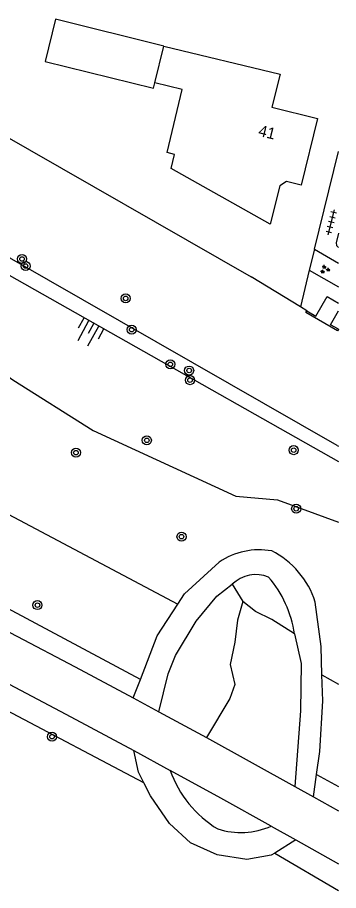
# Model space of a CAD drawing. Extents: x 124000 to 128010, y 398999 to 403000.
# Drawn here: x 127971.7 to 128000, y 399263.1 to 399340 of the extents above; entities that cross this region are included whole.
import ezdxf

# ---------------------------------------------------------------- set-up
doc = ezdxf.new("R2010")
doc.units = 0
for name, color, linetype in [('gg-afsc-erfafscheiding', 7, 'Continuous'), ('gg-anno-huisnummerreeks BGT', 7, 'Continuous'), ('gg-bbg-gedigitaliseerde bebouwing', 7, 'Continuous'), ('gg-bbg-hoofdgebouw', 7, 'Continuous'), ('gg-bbg-luifel en loopbrug', 7, 'Continuous'), ('gg-knt-BGT kruinlijn', 7, 'Continuous'), ('gg-knt-bovenkant onderkant talud', 7, 'Continuous'), ('gg-knt-verharding', 7, 'Continuous'), ('gg-kntw-beschoeiing', 7, 'Continuous'), ('gg-kwrk-uitstroombak niveau min 01', 7, 'Continuous'), ('gt-grn-groengrens', 7, 'Continuous'), ('gt-symb-boom', 7, 'Continuous'), ('gt-symb-groenvak', 7, 'Continuous'), ('gt-symb-talud symbool', 7, 'Continuous'), ('gt-symb-tegel verharding', 7, 'Continuous')]:
    doc.layers.add(name, color=color, linetype=linetype)

# ---------------------------------------------------------------- blocks, each defined once
blk = doc.blocks.new('gt0-BOOM')
at = {"layer": 'gt-symb-boom'}
for radius in [0.4, 0.2]:
    blk.add_circle((0, 0), radius, dxfattribs=at)
blk = doc.blocks.new('gt0-GRVAK')
at = {"layer": 'gt-symb-groenvak'}
for p, q in [((-0.11, 0.189), (-0.228, 0.24)), ((-0.182, 0.153), (0.088, 0.153)), ((-0.091, 0.211), (-0.156, 0.322)), ((-0.047, 0.214), (-0.047, 0.393)), ((-0.004, 0.211), (0.061, 0.322)), ((0.015, 0.189), (0.133, 0.24)), ((0.262, -0.052), (0.197, 0.059)), ((0.305, -0.049), (0.305, 0.13)), ((0.349, -0.052), (0.414, 0.059)), ((-0.245, -0.228), (-0.363, -0.177)), ((-0.318, -0.264), (-0.047, -0.264)), ((-0.226, -0.206), (-0.291, -0.095)), ((-0.183, -0.203), (-0.183, -0.024)), ((-0.139, -0.206), (-0.074, -0.095)), ((-0.12, -0.228), (-0.002, -0.177)), ((0.243, -0.074), (0.125, -0.023)), ((0.17, -0.11), (0.441, -0.11)), ((0.368, -0.074), (0.486, -0.023))]:
    blk.add_line(p, q, dxfattribs=at)
blk = doc.blocks.new('gt0-TEG1')
at = {"layer": 'gt-symb-tegel verharding'}
for p, q in [((-1.125, 0), (1.125, 0)), ((-0.9, -0.25), (-0.9, 0.25)), ((-0.45, -0.25), (-0.45, 0.25)), ((0, -0.25), (0, 0.25)), ((0.45, -0.25), (0.45, 0.25)), ((0.9, -0.25), (0.9, 0.25))]:
    blk.add_line(p, q, dxfattribs=at)
blk = doc.blocks.new('gt0-TALUD_1')
at = {"layer": 'gt-symb-talud symbool'}
for p, q in [((-1, -1), (-1, 0)), ((-0.5, -2), (-0.5, 0)), ((0, -1), (0, 0)), ((0.5, -2), (0.5, 0)), ((1, -1), (1, 0))]:
    blk.add_line(p, q, dxfattribs=at)

msp = doc.modelspace()

# ---------------------------------------------------------------- linework, layer by layer
at = {"layer": 'gg-afsc-erfafscheiding'}
for p, q in [((127997.88, 399319.62), (127997.417, 399317.744)), ((127997.417, 399317.744), (127996.637, 399314.517))]:
    msp.add_line(p, q, dxfattribs=at)
at = {"layer": 'gg-bbg-gedigitaliseerde bebouwing'}
for p, q in [((127983.79, 399334.27), (127984.58, 399337.52)), ((127984.58, 399337.52), (127994.84, 399335.03))]:
    msp.add_line(p, q, dxfattribs=at)
msp.add_lwpolyline([(127985.232, 399326.736), (127985.531, 399327.967), (127984.869, 399328.127), (127986.216, 399333.682), (127983.79, 399334.27)], dxfattribs=at)
at = {"layer": 'gg-bbg-hoofdgebouw'}
msp.add_lwpolyline([(127994.84, 399335.03), (127994.12, 399332.12), (127998.15, 399331.12), (127996.704, 399325.246), (127995.423, 399325.568), (127994.828, 399325.199), (127993.966, 399321.8), (127985.232, 399326.736)], dxfattribs=at)
at = {"layer": 'gg-bbg-luifel en loopbrug'}
msp.add_lwpolyline([(127984.58, 399337.52), (127975.045, 399339.878), (127974.126, 399336.158), (127983.673, 399333.797), (127983.79, 399334.27)], dxfattribs=at)
at = {"layer": 'gg-knt-BGT kruinlijn'}
msp.add_line((127997.417, 399317.744), (128000, 399316.29), dxfattribs=at)
at = {"layer": 'gg-knt-bovenkant onderkant talud'}
msp.add_lwpolyline([(127923.474, 399342.426), (127924.003, 399342.068), (127941.657, 399333.856), (128000, 399300.881)], dxfattribs=at)
at = {"layer": 'gg-knt-verharding'}
for p, q in [((127997.88, 399319.62), (128000, 399328.219)), ((127997.88, 399319.62), (128000, 399318.361)), ((127981.885, 399280.044), (127984.148, 399278.825)), ((127984.148, 399278.825), (127988.361, 399276.536)), ((127988.361, 399276.536), (127996.15, 399272.238)), ((127981.935, 399275.39), (127985.142, 399273.651)), ((127996.15, 399272.238), (127997.801, 399271.317)), ((127997.801, 399271.317), (128000, 399270.079)), ((127994.07, 399268.738), (127996.232, 399267.532)), ((127996.232, 399267.532), (128000, 399265.399))]:
    msp.add_line(p, q, dxfattribs=at)
for points in [[(128000, 399321.019), (127999.79, 399320.16), (127999.834, 399319.931), (128000, 399319.766)], [(127914.24, 399314.589), (127920.145, 399311.758), (127926.209, 399308.782), (127937.623, 399303.068), (127960.307, 399291.39), (127971.61, 399285.49), (127976.757, 399282.78), (127981.885, 399280.044)], [(127910.772, 399311.657), (127914.873, 399309.762), (127924.521, 399305.094), (127935.922, 399299.379), (127958.611, 399287.704), (127969.919, 399281.785), (127975.935, 399278.607), (127981.935, 399275.39)], [(127994.07, 399268.738), (127989.613, 399271.204), (127985.142, 399273.651)]]:
    msp.add_lwpolyline(points, dxfattribs=at)
at = {"layer": 'gg-kntw-beschoeiing'}
for p, q in [((127940.416, 399346.897), (127992.286, 399317.156)), ((127996.637, 399314.517), (127992.286, 399317.156)), ((127997.196, 399314.178), (127996.637, 399314.517)), ((127999.995, 399312.542), (128000, 399312.539)), ((127999.89, 399302.308), (128000, 399302.245))]:
    msp.add_line(p, q, dxfattribs=at)
msp.add_lwpolyline([(127999.89, 399302.308), (127939.211, 399337.005), (127921.902, 399346.249)], dxfattribs=at)
at = {"layer": 'gg-kwrk-uitstroombak niveau min 01'}
for points in [[(127997.196, 399314.178), (127997.99, 399313.7), (127998.99, 399315.43), (128000, 399314.84)], [(127999.995, 399312.542), (127999.915, 399312.394), (127997.104, 399314.018), (127997.196, 399314.178)], [(127999.995, 399312.542), (127999.294, 399312.947), (128000, 399314.168)]]:
    msp.add_lwpolyline(points, dxfattribs=at)
at = {"layer": 'gt-grn-groengrens'}
for p, q in [((127913.365, 399326.671), (127985.823, 399288.307)), ((127990.623, 399290.061), (127991.57, 399288.539)), ((127998.535, 399282.064), (128000, 399281.249)), ((127981.885, 399280.044), (127982.517, 399281.673)), ((127997.801, 399271.317), (127998.068, 399273.296)), ((127998.068, 399273.296), (128000, 399272.214)), ((127996.232, 399267.532), (127994.37, 399266.362)), ((127994.37, 399266.362), (128000, 399263.052))]:
    msp.add_line(p, q, dxfattribs=at)
for points in [[(127913.392, 399346.538), (127915.433, 399344.661), (127916.82, 399343.221), (127918.927, 399339.301), (127924.447, 399335.141), (127929.487, 399330.34), (127934.287, 399327.194), (127945.194, 399321.967), (127952.661, 399319.193), (127958.262, 399318.367), (127962.368, 399316.207), (127970.529, 399308.606), (127971.275, 399308.073), (127978.342, 399303.619), (127990.929, 399297.832), (127994.61, 399297.512), (128000, 399295.546)], [(127982.517, 399281.673), (127953.139, 399297.37), (127914.776, 399316.165)], [(127982.82, 399272.563), (127958.514, 399285.375), (127924.064, 399303), (127910.117, 399309.535)], [(127985.823, 399288.307), (127986.418, 399289.222), (127989.469, 399292.016)], [(127984.148, 399278.825), (127984.973, 399282.167), (127985.618, 399283.766), (127987.427, 399286.798), (127989.267, 399289.019), (127990.623, 399290.061)], [(127982.517, 399281.673), (127984.006, 399285.512), (127985.823, 399288.307)], [(127991.57, 399288.539), (127991.098, 399286.906), (127990.846, 399284.963), (127990.443, 399282.979), (127990.84, 399281.221), (127990.418, 399279.988), (127988.361, 399276.536)], [(127996.112, 399285.678), (127994.127, 399286.951), (127992.685, 399287.663), (127991.57, 399288.539)], [(127998.535, 399282.064), (127998.453, 399284.585), (127997.94, 399288.495)], [(127996.112, 399285.678), (127996.717, 399283.076), (127996.647, 399278.906), (127996.15, 399272.238)], [(127998.068, 399273.296), (127998.339, 399275.308), (127998.61, 399279.777), (127998.535, 399282.064)], [(127982.82, 399272.563), (127982.358, 399273.481), (127981.935, 399275.39)], [(127994.37, 399266.362), (127994.069, 399266.173), (127991.924, 399265.778), (127989.307, 399266.195), (127986.935, 399267.258), (127985.092, 399268.978), (127983.407, 399271.395), (127982.82, 399272.563)]]:
    msp.add_lwpolyline(points, dxfattribs=at)
for centre, radius, start, end in [((127993.026, 399286.709), 6.389, 80.23673, 123.82794), ((127990.645, 399286.18), 7.654, 17.60521, 63.08698), ((127992.707, 399287.954), 2.963, 67.70672, 134.68637), ((127986.195, 399284.197), 10.027, 8.49112, 40.39851), ((127994.593, 399277.034), 10.039, 199.69309, 238.45124), ((127991.359, 399274.932), 6.761, 252.63285, 293.63689)]:
    msp.add_arc(centre, radius, start, end, dxfattribs=at)

# ---------------------------------------------------------------- block references
at = {"layer": 'gt-symb-boom'}
for p in [(127972.083, 399318.745), (127972.391, 399318.122), (127981.215, 399315.268), (127981.752, 399312.512), (127985.164, 399309.458), (127986.82, 399308.907), (127986.896, 399308.06), (127983.086, 399302.757), (127976.833, 399301.666), (127996.044, 399301.888), (127996.264, 399296.72), (127986.149, 399294.252), (127973.437, 399288.22), (127974.729, 399276.617)]:
    msp.add_blockref('gt0-BOOM', p, dxfattribs=at)
at = {"layer": 'gt-symb-groenvak'}
msp.add_blockref('gt0-GRVAK', (127998.785, 399317.825), dxfattribs=at)
at = {"layer": 'gt-symb-talud symbool', "xscale": 0.9999404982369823, "yscale": 0.9999404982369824, "rotation": -28.94886164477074}
msp.add_blockref('gt0-TALUD_1', (127978.423, 399313.069), dxfattribs=at)
at = {"layer": 'gt-symb-tegel verharding', "rotation": 76.17220496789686}
msp.add_blockref('gt0-TEG1', (127999.361, 399321.978), dxfattribs=at)

# ---------------------------------------------------------------- texts
at = {"layer": 'gg-anno-huisnummerreeks BGT'}
msp.add_text('41', height=1, rotation=346.2, dxfattribs=at).set_placement((127992.86, 399329.619))

doc.saveas('drawing.dxf')
